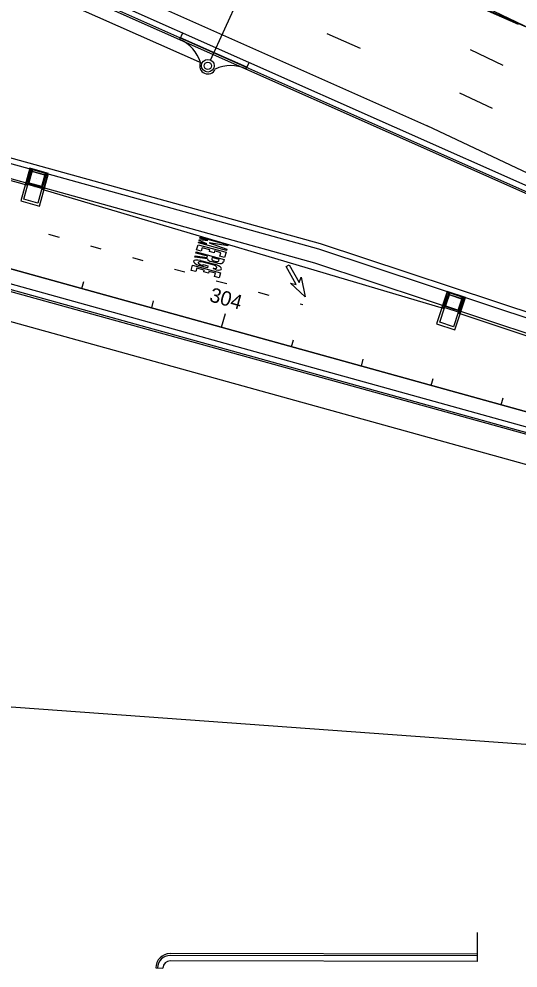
# Model space of a CAD drawing. Extents: x 468143 to 491361, y 1438528 to 1468730.
# Drawn here: x 488106.6 to 488244.2, y 1466620.6 to 1466882.5 of the extents above; entities that cross this region are included whole.
import ezdxf

# ---------------------------------------------------------------- set-up
doc = ezdxf.new("R2010")
doc.units = 0
doc.layers.add('Default', color=7, linetype='Continuous')
doc.layers.add('Xreference_dp', color=7, linetype='Continuous')

# ---------------------------------------------------------------- blocks, each defined once
blk = doc.blocks.new('POINT_DISPLAY')
at = {"layer": 'Default'}
blk.add_line((0, 0), (0, 0), dxfattribs=at)
blk = doc.blocks.new('InltCurb2_35')
at = {"layer": 'Default'}
for p, q in [((-10, 2), (-10, 0)), ((-10, 1.5), (10, 1.5)), ((10, 2), (10, 0))]:
    blk.add_line(p, q, dxfattribs=at)
for radius in [1.75, 1]:
    blk.add_circle((0, 5.5), radius, dxfattribs=at)
for centre, radius, start, end in [((-9.85, 12), 10, 269.1432, 319.4677), ((0, 5.5), 2.25, 0, 180), ((9.85, 12), 10, 220.5323, 270.8568)]:
    blk.add_arc(centre, radius, start, end, dxfattribs=at)
for p in [(-1.75, 5.5), (-1.75, 5.5), (-1.6, 6.2), (-1.22, 6.76), (-0.66, 7.12), (0, 7.75), (0, 7.25), (0, 7.25), (0, 5.5), (0, 5.5), (0.7, 7.1), (1.26, 6.72), (1.62, 6.16), (1.75, 5.5), (1.75, 5.5), (-1.62, 4.84), (-1.26, 4.28), (-0.7, 3.9), (0, 3.75), (0, 3.75), (0.66, 3.88), (1.22, 4.24), (1.6, 4.8), (0, 0), (0, 0)]:
    blk.add_blockref('POINT_DISPLAY', p, dxfattribs=at)
blk = doc.blocks.new('JBottom40x80_6')
at = {"layer": 'Default'}
for p, q in [((2.67, 4.67), (-2.67, 4.67)), ((-2.67, 4.67), (-2.67, -4.67)), ((-2, -4), (-2, 4)), ((-2, 4), (2, 4)), ((2, 4), (2, -4)), ((2.67, -4.67), (2.67, 4.67)), ((-2.67, -4.67), (2.67, -4.67)), ((2, -4), (-2, -4))]:
    blk.add_line(p, q, dxfattribs=at)
for p in [(-2, 4), (0, 4), (0, 4), (0, 4), (2, 4), (-2, 0), (0, 0), (0, 0), (0, 0), (-2, 0), (2, 0), (2, 0), (-2, -4), (0, -4), (0, -4), (0, -4), (2, -4)]:
    blk.add_blockref('POINT_DISPLAY', p, dxfattribs=at)
blk = doc.blocks.new('JBottom40x80_11')
at = {"layer": 'Default'}
for p, q in [((2.67, 4.67), (-2.67, 4.67)), ((-2.67, 4.67), (-2.67, -4.67)), ((-2, -4), (-2, 4)), ((-2, 4), (2, 4)), ((2, 4), (2, -4)), ((2.67, -4.67), (2.67, 4.67)), ((-2.67, -4.67), (2.67, -4.67)), ((2, -4), (-2, -4))]:
    blk.add_line(p, q, dxfattribs=at)
for p in [(-2, 4), (0, 4), (0, 4), (0, 4), (2, 4), (-2, 0), (-2, 0), (0, 0), (0, 0), (0, 0), (2, 0), (2, 0), (-2, -4), (0, -4), (0, -4), (0, -4), (2, -4)]:
    blk.add_blockref('POINT_DISPLAY', p, dxfattribs=at)

msp = doc.modelspace()

# ---------------------------------------------------------------- linework, layer by layer
at = {"layer": 'Xreference_dp'}
for p, q in [((487927.11, 1467022.02), (488244.22, 1466881.02)), ((487927.22, 1467022.25), (488369.43, 1466825.62)), ((487912.06, 1466989.59), (488219.83, 1466852.74)), ((487909.53, 1466984.15), (488419.4, 1466757.43)), ((487909.74, 1466984.6), (488419.6, 1466757.89)), ((487910.37, 1466985.96), (488420.21, 1466759.26)), ((488159.39, 1466871.13), (488177.83, 1466911.36)), ((488247.88, 1466879.67), (488180.27, 1466911.92)), ((488107.28, 1466892.39), (488157.08, 1466870.25)), ((487935.38, 1466885.25), (488188.06, 1466815.2)), ((487957.8, 1466884.78), (488189.64, 1466820.51)), ((487957.39, 1466883.29), (488189.23, 1466819.03)), ((488191.54, 1466878.45), (488200.67, 1466874.39)), ((487968.31, 1466875.6), (488109, 1466836.6)), ((488231.01, 1466873.99), (488240.05, 1466869.72)), ((488228.05, 1466862.12), (488237.09, 1466857.84)), ((487949.91, 1466856.31), (488673.07, 1466655.85)), ((488431.38, 1466722.84), (487949.91, 1466856.31)), ((488219.07, 1466853.09), (488375.75, 1466779.03)), ((487948.31, 1466850.53), (488430.05, 1466716.99)), ((487948.44, 1466851.01), (488430.18, 1466717.47)), ((487948.84, 1466852.46), (488430.58, 1466718.91)), ((487946.17, 1466842.82), (488427.91, 1466709.28)), ((488109.72, 1466841.07), (488108.59, 1466836.97)), ((488110.05, 1466840.98), (488109.04, 1466837.36)), ((488110.37, 1466840.89), (488109.36, 1466837.27)), ((488114.54, 1466839.73), (488109.72, 1466841.07)), ((488113.77, 1466839.43), (488110.23, 1466840.41)), ((488112.9, 1466836.29), (488113.9, 1466839.91)), ((488113.22, 1466836.21), (488114.22, 1466839.82)), ((488109.04, 1466837.36), (488113.22, 1466836.21)), ((488113.41, 1466835.63), (488114.54, 1466839.73)), ((488108.59, 1466836.97), (488113.41, 1466835.63)), ((488112.86, 1466835.53), (488223.88, 1466802.61)), ((488114.77, 1466823.06), (488117.66, 1466822.26)), ((488126.33, 1466819.86), (488129.22, 1466819.06)), ((488189.23, 1466819.03), (488360.45, 1466762.22)), ((488189.64, 1466820.51), (488351.19, 1466766.92)), ((488137.89, 1466816.65), (488140.79, 1466815.85)), ((488155.06, 1466816.77), (488155.16, 1466817.14)), ((488158.55, 1466816.24), (488155.06, 1466816.77)), ((488155.16, 1466817.14), (488158.48, 1466816.63)), ((488155.35, 1466817.87), (488155.45, 1466818.23)), ((488158.58, 1466816.99), (488155.35, 1466817.87)), ((488155.45, 1466818.23), (488163.2, 1466816.13)), ((488158.48, 1466816.63), (488158.58, 1466816.99)), ((488159.87, 1466816.64), (488159.77, 1466816.28)), ((488161.81, 1466816.12), (488159.87, 1466816.64)), ((488158.57, 1466813.79), (488156.27, 1466814.41)), ((488156.66, 1466815.85), (488160.93, 1466814.7)), ((488156.78, 1466814.58), (488157.36, 1466814.42)), ((488160.42, 1466814.53), (488157.02, 1466815.45)), ((488157.36, 1466814.42), (488157.44, 1466814.71)), ((488157.44, 1466814.71), (488158.72, 1466814.36)), ((488158.72, 1466814.36), (488158.57, 1466813.79)), ((488161.51, 1466815.03), (488159.58, 1466815.56)), ((488160.94, 1466813.21), (488160.16, 1466813.66)), ((488160.32, 1466815.75), (488160.97, 1466815.57)), ((488161.71, 1466815.76), (488161.81, 1466816.12)), ((488163.2, 1466816.13), (488163, 1466815.41)), ((488188.06, 1466815.2), (488359.29, 1466758.39)), ((488149.46, 1466813.45), (488152.35, 1466812.65)), ((488123.93, 1466808.07), (488124.46, 1466810)), ((488161.02, 1466810.24), (488163.91, 1466809.44)), ((488172.59, 1466807.04), (488175.48, 1466806.23)), ((488224.82, 1466807.04), (488223.48, 1466803.01)), ((488225.14, 1466806.94), (488223.96, 1466803.38)), ((488225.45, 1466806.83), (488224.27, 1466803.27)), ((488229.57, 1466805.47), (488224.82, 1466807.04)), ((488228.78, 1466805.2), (488225.3, 1466806.36)), ((488143.2, 1466802.73), (488143.73, 1466804.66)), ((488184.15, 1466803.83), (488184.86, 1466803.64)), ((488223.96, 1466803.38), (488228.07, 1466802.01)), ((488227.75, 1466802.12), (488228.93, 1466805.68)), ((488228.07, 1466802.01), (488229.25, 1466805.57)), ((488228.23, 1466801.43), (488229.57, 1466805.47)), ((488162.47, 1466797.39), (488163.54, 1466801.24)), ((488223.48, 1466803.01), (488228.23, 1466801.43)), ((488227.67, 1466801.35), (488328.41, 1466767.93)), ((488181.75, 1466792.04), (488182.28, 1466793.97)), ((488201.02, 1466786.7), (488201.55, 1466788.63)), ((488220.29, 1466781.36), (488220.83, 1466783.29)), ((488239.57, 1466776.02), (488240.1, 1466777.94)), ((488361.83, 1466673.89), (487963.15, 1466702.79)), ((488232.97, 1466630.37), (488232.96, 1466624.43)), ((488232.96, 1466624.43), (488148.3, 1466624.58)), ((488232.95, 1466623.93), (488148.3, 1466624.08)), ((488232.95, 1466622.43), (488148.3, 1466622.58)), ((488232.96, 1466624.43), (488232.95, 1466622.43)), ((488144.3, 1466620.64), (488146.3, 1466620.61))]:
    msp.add_line(p, q, dxfattribs=at)
for points in [[(488156.09, 1466820.67), (488156.18, 1466820.99), (488158.45, 1466820.38), (488156.29, 1466821.31), (488156.38, 1466821.63), (488158.71, 1466821.34), (488156.46, 1466821.95), (488156.55, 1466822.27), (488164.27, 1466820.18), (488164.18, 1466819.86), (488159.07, 1466820.73), (488163.92, 1466818.9), (488163.84, 1466818.57), (488156.09, 1466820.67)], [(488164.27, 1466820.18), (488156.55, 1466822.27)], [(488163.31, 1466816.64), (488162.03, 1466816.99), (488162.29, 1466817.96), (488160.52, 1466818.44), (488160.39, 1466817.95), (488159.1, 1466818.3), (488159.23, 1466818.79), (488157.14, 1466819.35), (488156.88, 1466818.39), (488155.59, 1466818.74), (488155.98, 1466820.18), (488163.71, 1466818.09), (488163.31, 1466816.64)], [(488154.07, 1466813.1), (488154.46, 1466814.55), (488162.18, 1466812.46), (488161.79, 1466811.01), (488160.5, 1466811.36), (488160.76, 1466812.33), (488158.99, 1466812.81), (488158.86, 1466812.32), (488157.58, 1466812.67), (488157.71, 1466813.16), (488155.62, 1466813.72), (488155.35, 1466812.76), (488154.07, 1466813.1)], [(488181.14, 1466814.61), (488183.87, 1466809.73), (488184.4, 1466811.18), (488185.51, 1466805.78), (488181.49, 1466809.55), (488183, 1466809.24), (488180.27, 1466814.12), (488181.14, 1466814.61)]]:
    msp.add_lwpolyline(points, dxfattribs=at)
for radius in [4, 3.5, 2]:
    msp.add_arc((488148.3, 1466620.58), radius, 89.8955, 179.2094, dxfattribs=at)
for centre, major_axis, ratio, start_param, end_param in [((488160.42, 1466816.11), (0.646, -0.175), 0.560748, 3.141593, 4.712389), ((488158.6, 1466814.55), (3.86, -1.05), 0.225, 2.156482, 4.126703), ((488158.6, 1466814.55), (-2.57, 0.7), 0.225, 5.435123, 7.131247), ((488159.77, 1466816.28), (1.29, -0.35), 0.560748, 3.647755, 4.712389), ((488158.6, 1466814.55), (-2.57, 0.7), 0.225, 2.279423, 3.989655), ((488158.6, 1466814.55), (3.86, -1.05), 0.225, 5.421015, 7.268296), ((488161.06, 1466815.93), (0.646, -0.175), 0.560748, 4.712389, 6.283185), ((488161.71, 1466815.76), (1.29, -0.35), 0.560748, 4.712389, 6.283185)]:
    msp.add_ellipse(centre, major_axis=major_axis, ratio=ratio, start_param=start_param, end_param=end_param, dxfattribs=at)

# ---------------------------------------------------------------- block references
for name, p, rotation in [('InltCurb2_35', (488160.92, 1466874.56), 155.9849053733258), ('JBottom40x80_6', (488110.93, 1466836.06), -15.49388888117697), ('POINT_DISPLAY', (488110.23, 1466840.41), -15.49388888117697), ('POINT_DISPLAY', (488112, 1466839.92), -15.49388888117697), ('POINT_DISPLAY', (488112, 1466839.92), -15.49388888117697), ('POINT_DISPLAY', (488112.13, 1466840.4), -15.49388888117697), ('POINT_DISPLAY', (488112.13, 1466840.4), -15.49388888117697), ('POINT_DISPLAY', (488109.36, 1466837.27), -15.49388888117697), ('POINT_DISPLAY', (488109.8, 1466838.84), -15.49388888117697), ('POINT_DISPLAY', (488109.8, 1466838.84), -15.49388888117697), ('POINT_DISPLAY', (488111.57, 1466838.35), -15.49388888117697), ('POINT_DISPLAY', (488111.57, 1466838.35), -15.49388888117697), ('POINT_DISPLAY', (488113.33, 1466837.86), -15.49388888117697), ('POINT_DISPLAY', (488113.33, 1466837.86), -15.49388888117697), ('POINT_DISPLAY', (488113.77, 1466839.43), -15.49388888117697), ('POINT_DISPLAY', (488111, 1466836.3), -15.49388888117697), ('POINT_DISPLAY', (488111.13, 1466836.78), -15.49388888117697), ('POINT_DISPLAY', (488111.13, 1466836.78), -15.49388888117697), ('POINT_DISPLAY', (488112.9, 1466836.29), -15.49388888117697), ('JBottom40x80_11', (488225.78, 1466801.98), -18.3534452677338), ('POINT_DISPLAY', (488225.3, 1466806.36), -18.3534452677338), ('POINT_DISPLAY', (488227.04, 1466805.78), -18.3534452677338), ('POINT_DISPLAY', (488227.04, 1466805.78), -18.3534452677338), ('POINT_DISPLAY', (488227.19, 1466806.25), -18.3534452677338), ('POINT_DISPLAY', (488227.19, 1466806.25), -18.3534452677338), ('POINT_DISPLAY', (488224.27, 1466803.27), -18.3534452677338), ('POINT_DISPLAY', (488224.78, 1466804.81), -18.3534452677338), ('POINT_DISPLAY', (488224.78, 1466804.81), -18.3534452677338), ('POINT_DISPLAY', (488226.52, 1466804.24), -18.3534452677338), ('POINT_DISPLAY', (488226.52, 1466804.24), -18.3534452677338), ('POINT_DISPLAY', (488228.26, 1466803.66), -18.3534452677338), ('POINT_DISPLAY', (488228.26, 1466803.66), -18.3534452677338), ('POINT_DISPLAY', (488228.78, 1466805.2), -18.3534452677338), ('POINT_DISPLAY', (488225.85, 1466802.22), -18.3534452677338), ('POINT_DISPLAY', (488226.01, 1466802.69), -18.3534452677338), ('POINT_DISPLAY', (488226.01, 1466802.69), -18.3534452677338), ('POINT_DISPLAY', (488227.75, 1466802.12), -18.3534452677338)]:
    msp.add_blockref(name, p, dxfattribs=dict(at, rotation=rotation))

# ---------------------------------------------------------------- texts
msp.add_text('304', height=4, rotation=344.5061, dxfattribs=at).set_placement((488158.88, 1466804.61))

doc.saveas('drawing.dxf')
